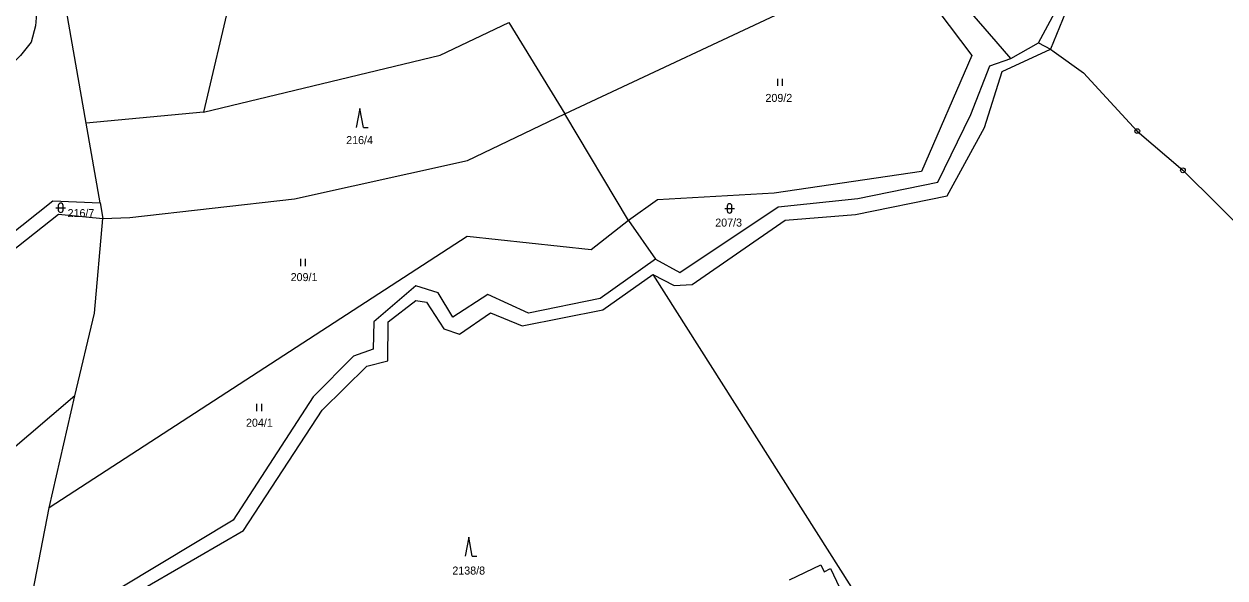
# Model space of a CAD drawing. Extents: x -725728 to -720881, y -1068679 to -1063504.
# Drawn here: x -722267.5 to -722012.3, y -1066046.1 to -1065928.4 of the extents above; entities that cross this region are included whole.
import ezdxf

# ---------------------------------------------------------------- set-up
doc = ezdxf.new("R2010")
doc.units = 0
for name, color, linetype in [('Hranice parcel', 7, 'Continuous'), ('Parcelní čísla', 7, 'Continuous'), ('Značky bodu BP', 7, 'Continuous'), ('Značky kultur', 7, 'Continuous')]:
    doc.layers.add(name, color=color, linetype=linetype)

# ---------------------------------------------------------------- blocks, each defined once
blk = doc.blocks.new('3.16_2')
at = {"layer": 'Značky kultur'}
for p, q in [((-0.1, 0.1), (0.1, 0.1)), ((-0.05, 0.15), (-0.05, 0.05)), ((0.05, 0.05), (0.05, 0.15))]:
    blk.add_line(p, q, dxfattribs=at)
for centre, start, end in [((0, 0.15), 0, 180), ((0, 0.05), 180, 359.9879)]:
    blk.add_arc(centre, 0.05, start, end, dxfattribs=at)
blk = doc.blocks.new('3.08_1')
at = {"layer": 'Značky kultur'}
for p, q in [((0, 0.4), (-0.075, 0)), ((0.075, 0), (0, 0.4)), ((0.075, 0), (0.175, 0))]:
    blk.add_line(p, q, dxfattribs=at)
blk = doc.blocks.new('3.06_2')
at = {"layer": 'Značky kultur'}
for p, q in [((-0.051, 0), (-0.051, 0.15)), ((0.049, 0), (0.049, 0.15))]:
    blk.add_line(p, q, dxfattribs=at)
blk = doc.blocks.new('3.06_1')
at = {"layer": 'Značky kultur'}
for p, q in [((-0.051, 0), (-0.051, 0.15)), ((0.049, 0), (0.049, 0.15))]:
    blk.add_line(p, q, dxfattribs=at)

msp = doc.modelspace()

# ---------------------------------------------------------------- linework, layer by layer
at = {"layer": 'Hranice parcel'}
for p, q in [((-722254.23, -1065949.49), (-722266.17, -1065881.44)), ((-722221.54, -1065914.12), (-722229.33, -1065947.13)), ((-722164.41, -1065928.04), (-722152.51, -1065947.51)), ((-722057.74, -1065935.7), (-722051.89, -1065932.36)), ((-722051.89, -1065932.36), (-722049.37, -1065933.74)), ((-722049.37, -1065933.74), (-722048.57, -1065934.31)), ((-722229.33, -1065947.13), (-722254.23, -1065949.49)), ((-722251.25, -1065966.41), (-722254.23, -1065949.49)), ((-722139.03, -1065970.19), (-722152.51, -1065947.51)), ((-722021.21, -1065959.49), (-721992.41, -1065988.09)), ((-722251.25, -1065966.41), (-722250.68, -1065969.7)), ((-722139.03, -1065970.19), (-722133.3, -1065978.36)), ((-722133.81, -1065981.64), (-722060.62, -1066096.98)), ((-722262.13, -1066031.23), (-722256.63, -1066007.41)), ((-722266.09, -1066051.68), (-722262.13, -1066031.23))]:
    msp.add_line(p, q, dxfattribs=at)
for points in [[(-722051.89, -1065932.36), (-722045.84, -1065921.12), (-722043.4, -1065907.49), (-722036.92, -1065907.31), (-722025.26, -1065895.33), (-722019.33, -1065889.58), (-722012.43, -1065884.69), (-722008.21, -1065886.04), (-722000.63, -1065874.18), (-722000.39, -1065864.28), (-721990.8, -1065859.02), (-721988.48, -1065852.6), (-721979.8, -1065854.19), (-721975.47, -1065847.35), (-721974.71, -1065836.96)], [(-722012.1, -1065886.37), (-722019, -1065890.94), (-722036.15, -1065908.55), (-722042.6, -1065908.63), (-722045.52, -1065924.37), (-722049.37, -1065933.74)], [(-722285.72, -1065904.19), (-722273.03, -1065911.74), (-722270.78, -1065914.3), (-722268.77, -1065916.83), (-722266.77, -1065919.43), (-722265.43, -1065922.57), (-722264.84, -1065926.24), (-722265, -1065928.79), (-722265.96, -1065932.25), (-722268.18, -1065935.12), (-722272.65, -1065939.4)], [(-722057.74, -1065935.7), (-722060.85, -1065932.11), (-722083.83, -1065905.58)], [(-722152.51, -1065947.51), (-722099.94, -1065922.79), (-722085.32, -1065909.53)], [(-722085.32, -1065909.53), (-722066.07, -1065935.1), (-722076.78, -1065959.72), (-722108.09, -1065964.34), (-722132.88, -1065965.74), (-722139.03, -1065970.19)], [(-722229.33, -1065947.13), (-722179.01, -1065935.03), (-722164.41, -1065928.04)], [(-722133.81, -1065981.64), (-722129.28, -1065983.98), (-722125.48, -1065983.73), (-722105.72, -1065970.1), (-722090.8, -1065968.89), (-722071.31, -1065964.93), (-722063.37, -1065950.37), (-722059.61, -1065938.5), (-722049.37, -1065933.74)], [(-722133.81, -1065981.64), (-722129.28, -1065983.98), (-722125.48, -1065983.73), (-722105.72, -1065970.1), (-722090.8, -1065968.89), (-722071.31, -1065964.93), (-722063.37, -1065950.37), (-722059.61, -1065938.5), (-722049.37, -1065933.74)], [(-722133.3, -1065978.36), (-722128.07, -1065981.22), (-722107.18, -1065967.27), (-722090.25, -1065965.5), (-722073.26, -1065962.02), (-722066.25, -1065947.65), (-722062.23, -1065937.29), (-722057.74, -1065935.7)], [(-722048.57, -1065934.31), (-722042.31, -1065938.8), (-722030.89, -1065951.15), (-722021.21, -1065959.49)], [(-722250.68, -1065969.7), (-722244.97, -1065969.55), (-722209.96, -1065965.56), (-722173.24, -1065957.37), (-722152.51, -1065947.51)], [(-722297.48, -1065994.67), (-722261.37, -1065966.01), (-722251.25, -1065966.41)], [(-722292.52, -1065994.37), (-722260.11, -1065968.84), (-722250.68, -1065969.7)], [(-722256.63, -1066007.41), (-722252.5, -1065989.83), (-722250.68, -1065969.7)], [(-722139.03, -1065970.19), (-722146.97, -1065976.36), (-722173.27, -1065973.58), (-722262.13, -1066031.23)], [(-722133.3, -1065978.36), (-722145.01, -1065986.77), (-722160.25, -1065989.85), (-722168.93, -1065985.89), (-722176.36, -1065990.67), (-722179.44, -1065985.5), (-722184.22, -1065984.07), (-722193.13, -1065991.67), (-722193.24, -1065997.51), (-722197.47, -1065998.99), (-722206.05, -1066007.63), (-722223, -1066033.88), (-722254.67, -1066052.91), (-722266.09, -1066051.68)], [(-722204.13, -1066010.47), (-722194.62, -1066001.14), (-722190.14, -1066000.02), (-722190.05, -1065991.67), (-722184.21, -1065987.14), (-722181.91, -1065987.5), (-722178.25, -1065993.15), (-722174.94, -1065994.3), (-722168.32, -1065989.75), (-722161.61, -1065992.53), (-722144.45, -1065989.17), (-722133.81, -1065981.64)], [(-722204.13, -1066010.47), (-722194.62, -1066001.14), (-722190.14, -1066000.02), (-722190.05, -1065991.67), (-722184.21, -1065987.14), (-722181.91, -1065987.5), (-722178.25, -1065993.15), (-722174.94, -1065994.3), (-722168.32, -1065989.75), (-722161.61, -1065992.53), (-722144.45, -1065989.17), (-722133.81, -1065981.64)], [(-722256.63, -1066007.41), (-722345.67, -1066083.51), (-722381.2, -1066113.33), (-722389.78, -1066128.24), (-722398.49, -1066138.37)], [(-722255.04, -1066055.88), (-722220.79, -1066036.04), (-722204.13, -1066010.47)], [(-722255.04, -1066055.88), (-722220.79, -1066036.04), (-722204.13, -1066010.47)], [(-722104.81, -1066046.52), (-722098.12, -1066043.37), (-722097.45, -1066044.81), (-722096.06, -1066044.15), (-722093.52, -1066049.54), (-722094.87, -1066050.17), (-722094.13, -1066051.74), (-722099.36, -1066054.2), (-722100.64, -1066051.49), (-722102.43, -1066052.34)]]:
    msp.add_lwpolyline(points, dxfattribs=at)
at = {"layer": 'Značky bodu BP'}
for centre, radius in [((-722030.89, -1065951.15), 0.5), ((-722030.89, -1065951.15), 0.0303), ((-722021.21, -1065959.49), 0.5), ((-722021.21, -1065959.49), 0.0303)]:
    msp.add_circle(centre, radius, dxfattribs=at)
at = {"layer": 'Značky kultur'}
for p, q in [((-722172.96, -1066037.47), (-722173.71, -1066041.47)), ((-722172.21, -1066041.47), (-722172.96, -1066037.47)), ((-722172.21, -1066041.47), (-722171.21, -1066041.47))]:
    msp.add_line(p, q, dxfattribs=at)

# ---------------------------------------------------------------- block references
at = {"layer": 'Značky kultur', "xscale": 10, "yscale": 10}
for name, p in [('3.06_1', (-722106.77, -1065941.56)), ('3.08_1', (-722196.1, -1065950.37)), ('3.16_2', (-722259.67, -1065968.46)), ('3.16_2', (-722117.52, -1065968.58)), ('3.06_1', (-722208.15, -1065979.83)), ('3.06_2', (-722217.45, -1066010.66))]:
    msp.add_blockref(name, p, dxfattribs=at)

# ---------------------------------------------------------------- texts
at = {"layer": 'Parcelní čísla'}
for s, p in [('209/2', (-722109.91, -1065944.95)), ('216/4', (-722199, -1065953.91)), ('216/7', (-722258.2, -1065969.43)), ('207/3', (-722120.58, -1065971.45)), ('209/1', (-722210.8, -1065983.04)), ('204/1', (-722220.29, -1066013.99)), ('2138/8', (-722176.44, -1066045.41))]:
    msp.add_text(s, height=1.7, dxfattribs=at).set_placement(p)

doc.saveas('drawing.dxf')
